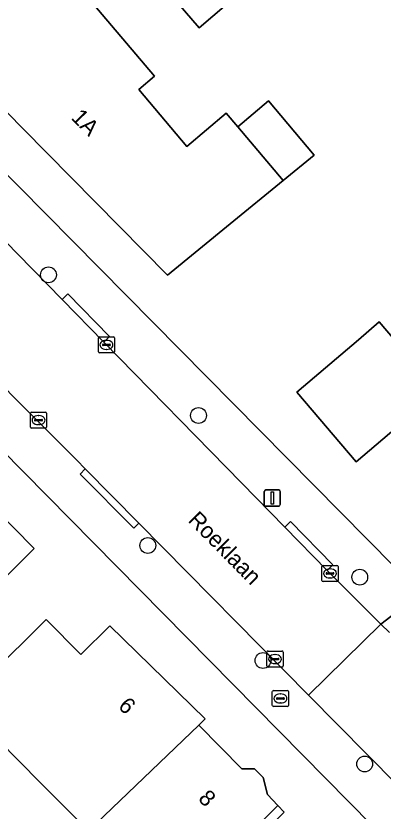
# Model space of a CAD drawing. Extents: x 161772 to 163126, y 383092 to 383917.
# Drawn here: x 162327.85 to 162350.56, y 383333.76 to 383382.94 of the extents above; entities that cross this region are included whole.
import ezdxf

# ---------------------------------------------------------------- set-up
doc = ezdxf.new("R2010")
doc.units = 0
for name, color, linetype in [('IMGEO_Boom', 7, 'Continuous'), ('IMGEO_Brandkraan', 7, 'Continuous'), ('IMGEO_Erf', 7, 'Continuous'), ('IMGEO_Kolk', 7, 'Continuous'), ('IMGEO_Lichtmast', 7, 'Continuous'), ('IMGEO_Openbare_ruimte_label', 7, 'Continuous'), ('IMGEO_Pand', 7, 'Continuous'), ('IMGEO_Pand_nummerreeks', 7, 'Continuous'), ('IMGEO_Pand_overbouw', 7, 'Continuous'), ('IMGEO_Rijbaan_lokaal_open', 7, 'Continuous'), ('IMGEO_Voetpad_open', 7, 'Continuous')]:
    doc.layers.add(name, color=color, linetype=linetype)

msp = doc.modelspace()

# ---------------------------------------------------------------- linework, layer by layer
at = {"layer": 'IMGEO_Boom'}
for centre in [(162329.866, 383366.923), (162339.147, 383358.228), (162336.009, 383350.188), (162349.117, 383348.229), (162343.132, 383343.08), (162349.42, 383336.674)]:
    msp.add_circle(centre, 0.489, dxfattribs=at)
at = {"layer": 'IMGEO_Brandkraan'}
for p, q in [((162343.711, 383340.303), (162343.711, 383341.155)), ((162343.786, 383341.229), (162344.638, 383341.229)), ((162344.199, 383341.009), (162344.224, 383341.009)), ((162344.712, 383341.155), (162344.712, 383340.303)), ((162343.97, 383340.723), (162343.97, 383340.735)), ((162344.408, 383340.686), (162344.01, 383340.686)), ((162344.013, 383340.772), (162344.411, 383340.772)), ((162344.454, 383340.735), (162344.454, 383340.723)), ((162344.638, 383340.229), (162343.786, 383340.229)), ((162344.222, 383340.449), (162344.197, 383340.449))]:
    msp.add_line(p, q, dxfattribs=at)
for points in [[(162343.711, 383340.303), (162343.711, 383341.155)], [(162343.786, 383341.229), (162344.638, 383341.229)], [(162344.712, 383341.155), (162344.712, 383340.303)], [(162344.638, 383340.229), (162343.786, 383340.229)]]:
    msp.add_lwpolyline(points, dxfattribs=at)
for centre, radius, start, end in [((162343.788, 383341.153), 0.0765, 91.552, 178.448), ((162343.788, 383341.153), 0.0765, 91.552, 178.448), ((162344.636, 383341.153), 0.0765, 1.552, 88.448), ((162344.636, 383341.153), 0.0765, 1.552, 88.448), ((162344.01, 383340.732), 0.0403, 85.8775, 175.7526), ((162344.007, 383340.722), 0.0366, 178.938, 274.7102), ((162344.411, 383340.729), 0.043, 264.8664, 352.4533), ((162344.415, 383340.734), 0.0386, 1.7309, 96.639), ((162343.788, 383340.305), 0.0765, 181.552, 268.448), ((162343.788, 383340.305), 0.0765, 181.552, 268.448), ((162344.636, 383340.305), 0.0765, 271.552, 358.448), ((162344.636, 383340.305), 0.0765, 271.552, 358.448)]:
    msp.add_arc(centre, radius, start, end, dxfattribs=at)
for centre, major_axis, ratio, start_param, end_param in [((162344.198, 383340.729), (-0.387, 0.002), 0.722429, 4.712389, 7.853982), ((162344.223, 383340.729), (-0.39, 0.002), 0.717154, 1.570796, 4.712389)]:
    msp.add_ellipse(centre, major_axis=major_axis, ratio=ratio, start_param=start_param, end_param=end_param, dxfattribs=at)
at = {"layer": 'IMGEO_Erf'}
for points in [[(162439.546, 383475.883), (162426.801, 383475.456), (162425.429, 383475.046), (162424.669, 383474.563), (162400.868, 383453.897), (162399.336, 383452.584), (162328.478, 383391.862), (162318.405, 383382.124), (162326.388, 383374.044), (162352.897, 383347.213), (162466.894, 383444.571), (162467.039, 383444.858), (162466.94, 383445.164), (162440.986, 383475.293)], [(162341.581, 383384.26), (162339.19, 383382.205), (162335.043, 383387.029)], [(162384.171, 383295.362), (162385.195, 383296.277), (162385.194, 383297.049), (162380.015, 383302.296), (162318.286, 383364.906)], [(162326.378, 383352.627), (162328.982, 383349.997), (162325.117, 383346.171)]]:
    msp.add_lwpolyline(points, dxfattribs=at)
for points in [[(162346.289, 383374.336), (162344.379, 383372.77), (162341.1, 383370.082), (162337.232, 383366.912), (162328.305, 383375.965), (162322.628, 383381.723), (162322.745, 383383.101), (162328.813, 383388.224), (162332.039, 383384.404), (162336.426, 383379.208), (162335.449, 383378.383), (162338.417, 383374.869), (162340.862, 383376.934), (162341.577, 383376.087), (162343.464, 383377.681)], [(162365.371, 383369.394), (162366.23, 383368.388), (162364.106, 383366.576), (162366.143, 383364.188), (162363.77, 383362.162), (162364.841, 383360.907), (162361.288, 383357.873), (162357.733, 383354.839), (162356.662, 383356.094), (162354.282, 383354.062), (162351.374, 383357.47), (162348.903, 383355.36), (162345.229, 383359.665), (162349.032, 383362.912), (162350.325, 383364.016), (162352.098, 383361.94), (162355.361, 383364.726), (162353.474, 383366.936), (162358.233, 383370.999), (162357.84, 383371.459), (162358.161, 383371.733), (162358.651, 383372.151), (162361.176, 383374.307)], [(162332.343, 383332.538), (162331.828, 383333.057), (162329.356, 383335.522), (162326.752, 383338.151), (162325.695, 383337.105), (162323.437, 383339.384), (162326.169, 383342.091), (162329.721, 383345.609), (162331.866, 383343.444), (162333.663, 383345.224), (162339.562, 383339.471), (162339.159, 383339.07), (162341.828, 383336.376), (162342.613, 383336.373), (162343.141, 383335.839), (162343.415, 383334.799), (162344.045, 383334.111), (162340.503, 383330.603), (162337.363, 383327.492), (162337.352, 383327.481)]]:
    msp.add_lwpolyline(points, close=True, dxfattribs=at)
at = {"layer": 'IMGEO_Kolk'}
for p, q in [((162333.028, 383363.096), (162333.88, 383363.096)), ((162332.953, 383362.17), (162332.953, 383363.022)), ((162333.212, 383362.59), (162333.212, 383362.602)), ((162333.255, 383362.639), (162333.653, 383362.639)), ((162333.441, 383362.876), (162333.466, 383362.876)), ((162333.696, 383362.602), (162333.696, 383362.59)), ((162333.954, 383363.022), (162333.954, 383362.17)), ((162333.65, 383362.553), (162333.252, 383362.553)), ((162333.464, 383362.316), (162333.439, 383362.316)), ((162333.88, 383362.096), (162333.028, 383362.096)), ((162328.752, 383357.515), (162328.752, 383358.367)), ((162328.827, 383358.441), (162329.679, 383358.441)), ((162329.24, 383358.221), (162329.265, 383358.221)), ((162329.753, 383358.367), (162329.753, 383357.515)), ((162329.011, 383357.935), (162329.011, 383357.947)), ((162329.449, 383357.898), (162329.051, 383357.898)), ((162329.054, 383357.984), (162329.452, 383357.984)), ((162329.495, 383357.947), (162329.495, 383357.935)), ((162329.679, 383357.441), (162328.827, 383357.441)), ((162329.263, 383357.661), (162329.238, 383357.661)), ((162346.777, 383348.034), (162346.777, 383348.886)), ((162346.852, 383348.96), (162347.704, 383348.96)), ((162347.778, 383348.886), (162347.778, 383348.034)), ((162347.036, 383348.454), (162347.036, 383348.466)), ((162347.474, 383348.417), (162347.076, 383348.417)), ((162347.079, 383348.503), (162347.477, 383348.503)), ((162347.265, 383348.74), (162347.29, 383348.74)), ((162347.52, 383348.466), (162347.52, 383348.454)), ((162347.704, 383347.96), (162346.852, 383347.96)), ((162347.288, 383348.18), (162347.263, 383348.18)), ((162343.375, 383342.738), (162343.375, 383343.59)), ((162343.45, 383343.664), (162344.302, 383343.664)), ((162343.863, 383343.444), (162343.888, 383343.444)), ((162344.376, 383343.59), (162344.376, 383342.738)), ((162343.634, 383343.158), (162343.634, 383343.17)), ((162344.072, 383343.121), (162343.674, 383343.121)), ((162343.677, 383343.207), (162344.075, 383343.207)), ((162344.118, 383343.17), (162344.118, 383343.158)), ((162344.302, 383342.664), (162343.45, 383342.664)), ((162343.886, 383342.884), (162343.861, 383342.884))]:
    msp.add_line(p, q, dxfattribs=at)
for points in [[(162333.028, 383363.096), (162333.88, 383363.096)], [(162332.953, 383362.17), (162332.953, 383363.022)], [(162333.954, 383363.022), (162333.954, 383362.17)], [(162333.88, 383362.096), (162333.028, 383362.096)], [(162328.752, 383357.515), (162328.752, 383358.367)], [(162328.827, 383358.441), (162329.679, 383358.441)], [(162329.753, 383358.367), (162329.753, 383357.515)], [(162329.679, 383357.441), (162328.827, 383357.441)], [(162346.777, 383348.034), (162346.777, 383348.886)], [(162346.852, 383348.96), (162347.704, 383348.96)], [(162347.778, 383348.886), (162347.778, 383348.034)], [(162347.704, 383347.96), (162346.852, 383347.96)], [(162343.375, 383342.738), (162343.375, 383343.59)], [(162343.45, 383343.664), (162344.302, 383343.664)], [(162344.376, 383343.59), (162344.376, 383342.738)], [(162344.302, 383342.664), (162343.45, 383342.664)]]:
    msp.add_lwpolyline(points, dxfattribs=at)
for centre, radius, start, end in [((162333.03, 383363.02), 0.0765, 91.552, 178.448), ((162333.03, 383363.02), 0.0765, 91.552, 178.448), ((162333.878, 383363.02), 0.0765, 1.552, 88.448), ((162333.878, 383363.02), 0.0765, 1.552, 88.448), ((162333.252, 383362.599), 0.0403, 85.8775, 175.7526), ((162333.657, 383362.601), 0.0386, 1.7309, 96.639), ((162333.03, 383362.172), 0.0765, 181.552, 268.448), ((162333.03, 383362.172), 0.0765, 181.552, 268.448), ((162333.249, 383362.589), 0.0366, 178.938, 274.7102), ((162333.653, 383362.596), 0.043, 264.8664, 352.4533), ((162333.878, 383362.172), 0.0765, 271.552, 358.448), ((162333.878, 383362.172), 0.0765, 271.552, 358.448), ((162328.829, 383358.365), 0.0765, 91.552, 178.448), ((162328.829, 383358.365), 0.0765, 91.552, 178.448), ((162329.677, 383358.365), 0.0765, 1.552, 88.448), ((162329.677, 383358.365), 0.0765, 1.552, 88.448), ((162329.051, 383357.944), 0.0403, 85.8775, 175.7526), ((162329.048, 383357.934), 0.0366, 178.938, 274.7102), ((162329.452, 383357.941), 0.043, 264.8664, 352.4533), ((162329.456, 383357.946), 0.0386, 1.7309, 96.639), ((162328.829, 383357.517), 0.0765, 181.552, 268.448), ((162328.829, 383357.517), 0.0765, 181.552, 268.448), ((162329.677, 383357.517), 0.0765, 271.552, 358.448), ((162329.677, 383357.517), 0.0765, 271.552, 358.448), ((162346.854, 383348.884), 0.0765, 91.552, 178.448), ((162346.854, 383348.884), 0.0765, 91.552, 178.448), ((162347.702, 383348.884), 0.0765, 1.552, 88.448), ((162347.702, 383348.884), 0.0765, 1.552, 88.448), ((162347.076, 383348.463), 0.0403, 85.8775, 175.7526), ((162347.073, 383348.453), 0.0366, 178.938, 274.7102), ((162347.477, 383348.46), 0.043, 264.8664, 352.4533), ((162347.481, 383348.465), 0.0386, 1.7309, 96.639), ((162346.854, 383348.036), 0.0765, 181.552, 268.448), ((162346.854, 383348.036), 0.0765, 181.552, 268.448), ((162347.702, 383348.036), 0.0765, 271.552, 358.448), ((162347.702, 383348.036), 0.0765, 271.552, 358.448), ((162343.452, 383343.588), 0.0765, 91.552, 178.448), ((162343.452, 383343.588), 0.0765, 91.552, 178.448), ((162344.3, 383343.588), 0.0765, 1.552, 88.448), ((162344.3, 383343.588), 0.0765, 1.552, 88.448), ((162343.674, 383343.167), 0.0403, 85.8775, 175.7526), ((162343.671, 383343.157), 0.0366, 178.938, 274.7102), ((162344.075, 383343.164), 0.043, 264.8664, 352.4533), ((162344.079, 383343.169), 0.0386, 1.7309, 96.639), ((162343.452, 383342.74), 0.0765, 181.552, 268.448), ((162343.452, 383342.74), 0.0765, 181.552, 268.448), ((162344.3, 383342.74), 0.0765, 271.552, 358.448), ((162344.3, 383342.74), 0.0765, 271.552, 358.448)]:
    msp.add_arc(centre, radius, start, end, dxfattribs=at)
for centre, major_axis, ratio, start_param, end_param in [((162333.44, 383362.596), (-0.387, 0.002), 0.722429, 4.712389, 7.853982), ((162333.465, 383362.596), (-0.39, 0.002), 0.717154, 1.570796, 4.712389), ((162329.239, 383357.941), (-0.387, 0.002), 0.722429, 4.712389, 7.853982), ((162329.264, 383357.941), (-0.39, 0.002), 0.717154, 1.570796, 4.712389), ((162347.264, 383348.46), (-0.387, 0.002), 0.722429, 4.712389, 7.853982), ((162347.289, 383348.46), (-0.39, 0.002), 0.717154, 1.570796, 4.712389), ((162343.862, 383343.164), (-0.387, 0.002), 0.722429, 4.712389, 7.853982), ((162343.887, 383343.164), (-0.39, 0.002), 0.717154, 1.570796, 4.712389)]:
    msp.add_ellipse(centre, major_axis=major_axis, ratio=ratio, start_param=start_param, end_param=end_param, dxfattribs=at)
at = {"layer": 'IMGEO_Lichtmast'}
for p, q in [((162343.214, 383352.722), (162343.214, 383353.522)), ((162343.214, 383353.522), (162343.214, 383352.722)), ((162343.314, 383353.622), (162344.104, 383353.622)), ((162344.104, 383353.622), (162343.314, 383353.622)), ((162344.204, 383353.522), (162344.204, 383352.722)), ((162344.204, 383352.722), (162344.204, 383353.522)), ((162344.104, 383352.622), (162343.314, 383352.622)), ((162343.314, 383352.622), (162344.104, 383352.622))]:
    msp.add_line(p, q, dxfattribs=at)
msp.add_lwpolyline([(162343.634, 383353.497), (162343.784, 383353.497), (162343.784, 383352.747), (162343.634, 383352.747), (162343.634, 383353.497)], dxfattribs=at)
for centre, start, end in [((162343.314, 383353.522), 90, 180), ((162343.314, 383353.522), 90, 180), ((162344.104, 383353.522), 0, 90), ((162344.104, 383353.522), 360, 90), ((162343.314, 383352.722), 180, 270), ((162343.314, 383352.722), 180, 270), ((162344.104, 383352.722), 270, 0), ((162344.104, 383352.722), 270, 0)]:
    msp.add_arc(centre, 0.1, start, end, dxfattribs=at)
at = {"layer": 'IMGEO_Pand'}
for points in [[(162343.396, 383387.575), (162336.855, 383395.18), (162331.784, 383390.821), (162335.043, 383387.029), (162339.19, 383382.205), (162341.581, 383384.26), (162340.698, 383385.288)], [(162335.449, 383378.383), (162336.426, 383379.208), (162332.039, 383384.404), (162328.813, 383388.224), (162322.745, 383383.101), (162322.628, 383381.723), (162328.305, 383375.965), (162337.232, 383366.912), (162341.1, 383370.082), (162344.379, 383372.77), (162341.577, 383376.087), (162340.862, 383376.934), (162338.417, 383374.869)], [(162341.577, 383376.087), (162344.379, 383372.77), (162346.289, 383374.336), (162343.464, 383377.681)], [(162355.361, 383364.726), (162352.098, 383361.94), (162350.325, 383364.016), (162349.032, 383362.912), (162345.229, 383359.665), (162348.903, 383355.36), (162351.374, 383357.47), (162354.282, 383354.062), (162356.662, 383356.094), (162357.733, 383354.839), (162361.288, 383357.873)], [(162317.051, 383348.705), (162319.954, 383345.772), (162318.229, 383344.063), (162320.937, 383341.33), (162321.916, 383342.299), (162325.469, 383345.816), (162325.117, 383346.171), (162328.982, 383349.997), (162326.378, 383352.627), (162326.382, 383353.361), (162325.134, 383354.622), (162324.385, 383354.625), (162323.719, 383355.298)], [(162339.159, 383339.07), (162339.562, 383339.471), (162333.663, 383345.224), (162331.866, 383343.444), (162329.721, 383345.609), (162326.169, 383342.091), (162323.437, 383339.384), (162325.695, 383337.105), (162326.752, 383338.151), (162329.356, 383335.522), (162331.828, 383333.057), (162332.343, 383332.538)], [(162344.045, 383334.111), (162343.415, 383334.799), (162343.141, 383335.839), (162342.613, 383336.373), (162341.828, 383336.376), (162339.159, 383339.07), (162332.343, 383332.538), (162337.352, 383327.481), (162337.363, 383327.492), (162340.503, 383330.603)]]:
    msp.add_lwpolyline(points, close=True, dxfattribs=at)
at = {"layer": 'IMGEO_Pand_overbouw'}
msp.add_lwpolyline([(162344.444, 383333.695), (162344.045, 383334.111), (162340.503, 383330.603), (162337.363, 383327.492), (162337.352, 383327.481), (162337.781, 383327.096)], close=True, dxfattribs=at)
at = {"layer": 'IMGEO_Rijbaan_lokaal_open'}
msp.add_lwpolyline([(162333.295, 383362.757), (162330.709, 383365.404), (162327.978, 383368.198), (162325.183, 383371.049), (162324.653, 383371.591), (162316.049, 383380.403), (162315.096, 383381.379), (162310.48, 383376.63), (162311.396, 383375.713), (162319.325, 383367.769), (162320.421, 383366.671), (162323.223, 383363.864), (162331.612, 383355.459), (162332.143, 383354.922), (162335.461, 383351.562), (162345.952, 383340.94), (162350.426, 383345.321), (162347.103, 383348.636), (162344.481, 383351.317), (162341.795, 383354.059)], close=True, dxfattribs=at)
msp.add_lwpolyline([(162350.947, 383344.803), (162350.426, 383345.321), (162345.952, 383340.94), (162353.225, 383333.575), (162357.692, 383337.967), (162357.311, 383338.364)], dxfattribs=at)
at = {"layer": 'IMGEO_Voetpad_open'}
for points in [[(162464.712, 383439.31), (162467.401, 383441.644), (162468.583, 383442.649), (162469.273, 383443.237), (162466.94, 383445.164), (162467.039, 383444.858), (162466.894, 383444.571), (162352.897, 383347.213), (162350.426, 383345.321), (162350.947, 383344.803)], [(162324.653, 383371.591), (162325.183, 383371.049), (162327.978, 383368.198), (162330.709, 383365.404), (162331.065, 383365.752), (162333.652, 383363.106), (162333.295, 383362.757), (162341.795, 383354.059), (162344.481, 383351.317), (162344.839, 383351.667), (162347.461, 383348.986), (162347.103, 383348.636), (162350.426, 383345.321), (162352.897, 383347.213), (162326.388, 383374.044), (162318.405, 383382.124)], [(162335.461, 383351.562), (162335.157, 383351.259), (162331.828, 383354.607), (162332.143, 383354.922), (162331.612, 383355.459), (162323.223, 383363.864), (162322.987, 383363.631), (162320.21, 383366.463), (162320.421, 383366.671), (162319.325, 383367.769)], [(162318.286, 383364.906), (162380.015, 383302.296), (162385.194, 383297.049), (162385.195, 383296.277), (162387.917, 383298.355), (162386.554, 383299.828), (162377.602, 383308.892), (162377.341, 383308.635), (162375.306, 383310.713), (162375.558, 383310.962), (162364.211, 383322.452), (162363.982, 383322.224), (162361.236, 383324.999), (162361.468, 383325.229), (162353.225, 383333.575), (162345.952, 383340.94), (162335.461, 383351.562)]]:
    msp.add_lwpolyline(points, dxfattribs=at)
for points in [[(162333.295, 383362.757), (162333.652, 383363.106), (162331.065, 383365.752), (162330.709, 383365.404)], [(162332.143, 383354.922), (162331.828, 383354.607), (162335.157, 383351.259), (162335.461, 383351.562)], [(162347.103, 383348.636), (162347.461, 383348.986), (162344.839, 383351.667), (162344.481, 383351.317)]]:
    msp.add_lwpolyline(points, close=True, dxfattribs=at)

# ---------------------------------------------------------------- texts
at = {"layer": 'IMGEO_Openbare_ruimte_label'}
msp.add_text('Roeklaan', height=1, rotation=314.5948, dxfattribs=at).set_placement((162338.444, 383351.701))
at = {"layer": 'IMGEO_Pand_nummerreeks'}
for s, rotation, p in [('1A', 314.8223, (162331.223, 383376.593)), ('6', 315.7161, (162334.125, 383340.192)), ('8', 314.5759, (162339.075, 383334.483))]:
    msp.add_text(s, height=1, rotation=rotation, dxfattribs=at).set_placement(p)

doc.saveas('drawing.dxf')
